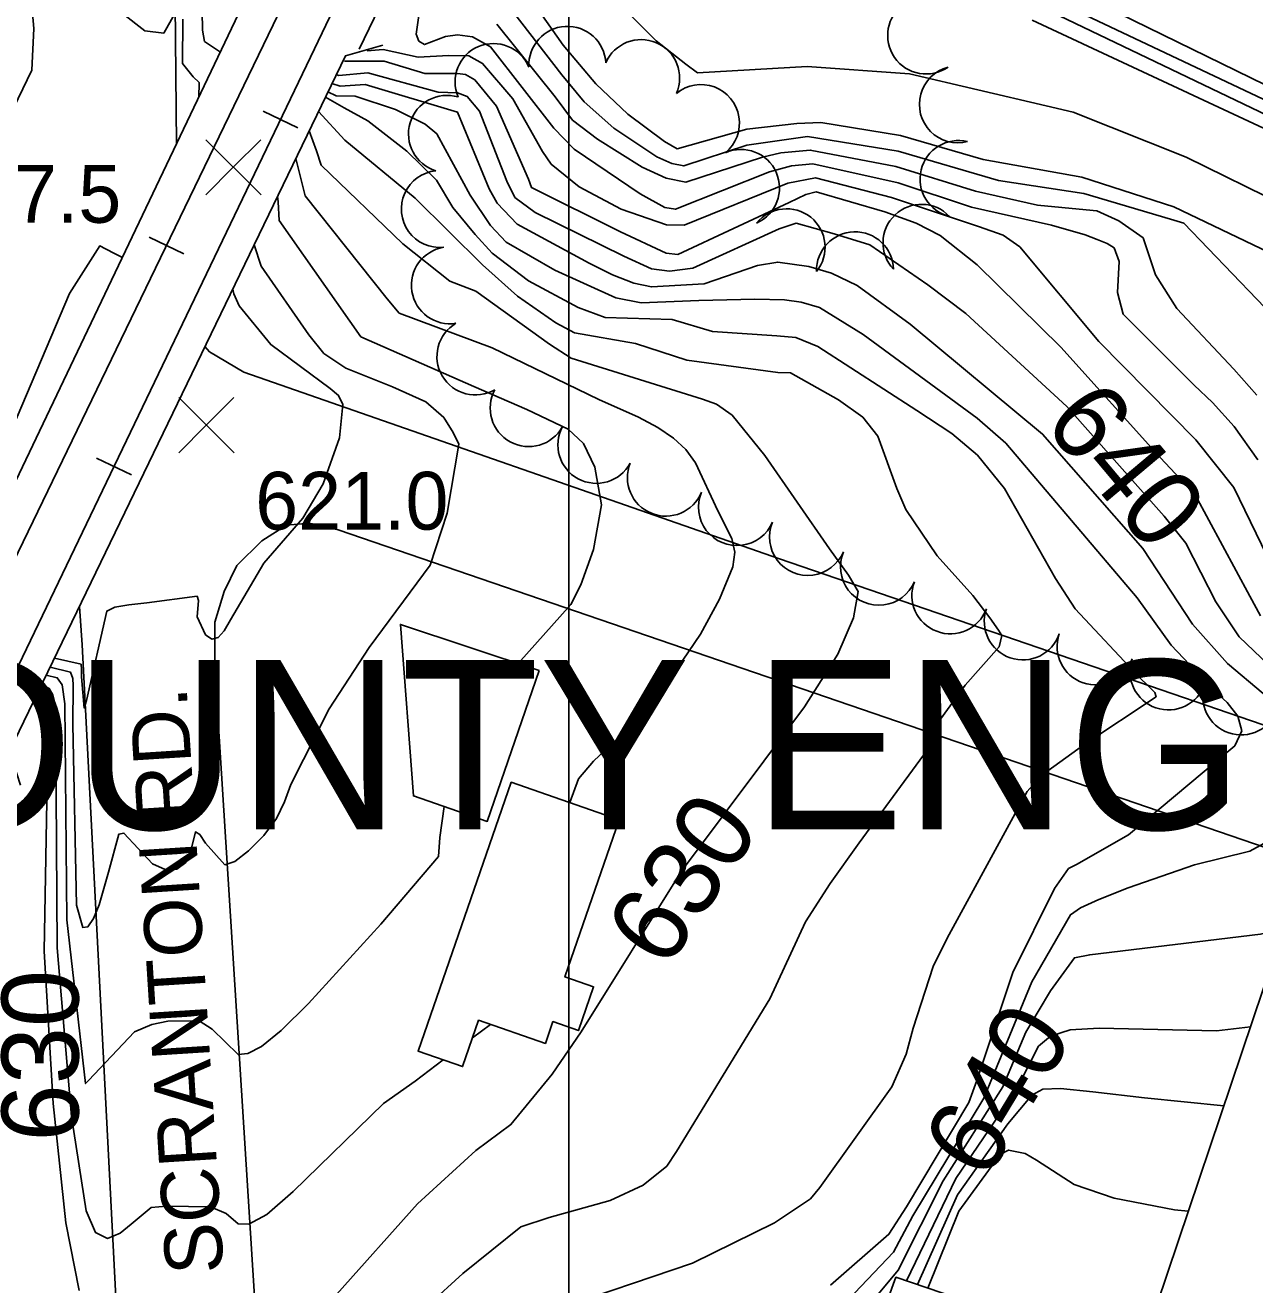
# Model space of a CAD drawing. Extents: x 79600 to 91800, y 75600 to 84400.
# Drawn here: x 85858.7 to 86178.2, y 83164.7 to 83492 of the extents above; entities that cross this region are included whole.
import ezdxf

# ---------------------------------------------------------------- set-up
doc = ezdxf.new("R2010")
doc.units = 0
for name, color, linetype in [('084-085$0$TI_CCLOGO', 7, 'Continuous'), ('084-090$0$BLDG', 7, 'Continuous'), ('084-090$0$BRIDGE', 7, 'Continuous'), ('084-090$0$GRID', 7, 'Continuous'), ('084-090$0$INDEX', 7, 'Continuous'), ('084-090$0$INDXLBL', 7, 'Continuous'), ('084-090$0$INTER', 7, 'Continuous'), ('084-090$0$ROAD', 7, 'Continuous'), ('084-090$0$ROAD-NAME', 7, 'Continuous'), ('084-090$0$RR', 7, 'Continuous'), ('084-090$0$SPOTMARK', 7, 'Continuous'), ('084-090$0$SPOTS', 7, 'Continuous'), ('084-090$0$TREES', 7, 'Continuous')]:
    doc.layers.add(name, color=color, linetype=linetype)

# ---------------------------------------------------------------- blocks, each defined once
blk = doc.blocks.new('084-090$0$RRTICK100')
blk.add_line((0, -5), (0, 5))
blk = doc.blocks.new('084-090$0$SPOTX')
at = {"layer": '084-090$0$SPOTMARK'}
for p, q in [((-0.37, 0.358), (0.351, -0.358)), ((-0.012, 0), (0.347, 0.358)), ((-0.012, 0), (-0.37, -0.358))]:
    blk.add_line(p, q, dxfattribs=at)

msp = doc.modelspace()

# ---------------------------------------------------------------- linework, layer by layer
at = {"layer": '084-090$0$BLDG'}
for points in [[(85992.31, 83324.27), (85956.22, 83336.26), (85959.59, 83291.68), (85978.8, 83285.08)], [(86013.09, 83285.51), (85998.96, 83244.68), (86006.4, 83242.11), (86002.47, 83230.74), (85995.85, 83233.04), (85993.89, 83227.39), (85976.54, 83233.39), (85972.37, 83221.35), (85960.82, 83225.35), (85985.01, 83295.23)], [(86224.34, 83075.53), (86129.86, 83106.71), (86139.29, 83136.6), (86144.4, 83134.8), (86185.95, 83257.94), (86257.98, 83232.87), (86252.75, 83215.38), (86269.8, 83209.06), (86238.46, 83115.5), (86230.85, 83119.44), (86223.17, 83099.76), (86231.07, 83097.06)], [(86054.44, 83082.5), (86084.95, 83166.63), (86116.71, 83155.83), (86085.13, 83070.45)]]:
    msp.add_lwpolyline(points, close=True, dxfattribs=at)
at = {"layer": '084-090$0$BRIDGE'}
for points in [[(85909.34, 83502.54), (85914.2, 83494.87), (85826.77, 83311.83), (85819.11, 83306.19)], [(85857.51, 83294.53), (85854.65, 83303.3), (85941.94, 83484.03), (85951.64, 83486.75)]]:
    msp.add_lwpolyline(points, dxfattribs=at)
at = {"layer": '084-090$0$GRID'}
msp.add_line((86000, 84000), (86000, 80000), dxfattribs=at)
at = {"layer": '084-090$0$INDEX'}
for points in [[(85904.6, 83500.73), (85904.82, 83490.64), (85905.36, 83487.73), (85909.47, 83484.96)], [(85979.42, 83503.33), (85998.17, 83479.04), (86003.94, 83472.05), (86011.67, 83465.22), (86022.86, 83457.79), (86026.7, 83456.02), (86029.83, 83455.41), (86046.24, 83460.77), (86062.03, 83463.07), (86085.56, 83459.23), (86111.65, 83451.56), (86133.81, 83448.22), (86156.32, 83441.58), (86159.76, 83440.54), (86185.08, 83414.22)], [(86013.8, 83496.71), (86022.71, 83487.89), (86030.34, 83481.8), (86033.37, 83479.59), (86061.94, 83481.23), (86088.48, 83479.31), (86123.96, 83471.02), (86130.98, 83469.37), (86160.41, 83457.63), (86186.07, 83445.04), (86199.66, 83438.94), (86222.97, 83432.17), (86243.45, 83423.53), (86273.73, 83413.51), (86310.11, 83400.69), (86323.95, 83396.41), (86329.94, 83394.31), (86334.65, 83391.85), (86341.49, 83382.89)], [(85899.66, 83493.51), (85899.63, 83481.99), (85902.39, 83478.57), (85903.94, 83477.02), (85903.84, 83473.18)], [(86120.32, 83493.27), (86201.43, 83455.42), (86220.08, 83448.32), (86258.58, 83430.31), (86302.65, 83413.83), (86333.49, 83404.91), (86341.89, 83402.22)], [(85939.57, 83479.11), (85940.26, 83478.91), (85947.73, 83479.61), (85966.06, 83474.56), (85971.06, 83474.4), (85973.61, 83473.46), (85976.77, 83469.58), (85983.89, 83451.44), (85985.99, 83447.21), (85991.26, 83443.31), (86014.25, 83431.91), (86021.48, 83428.64), (86026.13, 83428.08), (86032.18, 83428.8), (86054.6, 83439), (86059.05, 83440.54), (86068.91, 83437.78), (86078.2, 83434.9), (86093.24, 83424.5), (86103.14, 83417.07), (86129.4, 83392.86), (86154.66, 83364.37), (86160.29, 83357.34), (86168.04, 83342.09), (86174.16, 83333.04), (86183.64, 83323.91)], [(85932.5, 83464.48), (85934.39, 83459.35), (85935.65, 83455.62), (85956.85, 83435.15), (85969.1, 83425.41), (85975.8, 83422.85), (85994.93, 83409.1), (86000.61, 83405.41), (86034.72, 83394.74), (86038.31, 83393.47), (86042.42, 83390.62), (86050.87, 83380.12), (86067.73, 83355.87), (86072.64, 83349.06), (86075.18, 83344.83), (86073.94, 83338), (86069.89, 83328.49), (86061.25, 83314.8), (86029.24, 83272.18), (86003.2, 83230.37), (85995.69, 83219.4), (85984.92, 83206.31), (85975.83, 83199.6), (85960.63, 83185.74), (85939.62, 83162.11)], [(85883.98, 83431.61), (85882.14, 83432.55), (85879.57, 83433.85), (85878.1, 83434.59), (85870.24, 83422.22), (85853.02, 83381.63), (85847.4, 83371.63), (85849.06, 83364.88), (85849.65, 83359.73)], [(85872.72, 83163.17), (85869.32, 83180.76), (85865.97, 83211.81), (85863.64, 83251.37), (85864.53, 83300.04), (85864.37, 83311.6), (85863.47, 83315.3), (85861.65, 83317.8)], [(86185.74, 83257.33), (86179.65, 83255.74), (86135.32, 83250.43), (86131.34, 83249.64), (86125.16, 83241.02), (86118.72, 83230.33), (86112.78, 83216.12), (86097.23, 83191.67), (86085.56, 83168.46), (86070.22, 83150.05), (86058.41, 83123.76), (86052.69, 83110.68), (86046.58, 83099.69), (86033.94, 83082.63), (86032.64, 83080.28)]]:
    msp.add_lwpolyline(points, dxfattribs=at)
at = {"layer": '084-090$0$INTER'}
msp.add_line((85979.61, 83232.33), (85974.95, 83228.81), dxfattribs=at)
for points in [[(85945.5, 83485.76), (86001.86, 83602.33), (86051.93, 83706.74), (86084.32, 83776.43), (86106.49, 83826.51), (86119.5, 83856.77), (86121.47, 83864.93), (86117.63, 83863.68), (86110.02, 83855.73), (86101.62, 83845.3), (86089.15, 83826.68), (86071.48, 83794.06), (86056.75, 83771.07), (86033.4, 83739.23), (86026.45, 83729.59), (85999.93, 83683.31), (85994.87, 83669.61), (85969.83, 83622.77), (85966.42, 83616.73)], [(86119.9, 83506.38), (86257.24, 83439.09), (86297.68, 83422.12), (86346.23, 83408.45)], [(86116.78, 83502.84), (86243.98, 83442.72), (86265.24, 83432.61), (86297.56, 83420.02), (86344.78, 83406.37)], [(85990.87, 83497.57), (85998.5, 83486.74), (86006.97, 83476.74), (86015.3, 83468.85), (86024.83, 83461.73), (86028.13, 83459.86), (86046.22, 83464.96), (86059.18, 83466.41), (86065.45, 83466.68), (86086.14, 83463.25), (86107.67, 83457.03), (86133.24, 83452.45), (86157.15, 83444.78), (86188.09, 83429.91), (86203.13, 83424.42), (86225.28, 83419.24), (86283.32, 83401.25), (86312.05, 83391.51), (86324.35, 83387.33), (86327.09, 83385.83), (86333.53, 83372.02), (86339.46, 83361.48), (86344.7, 83352.81)], [(86121.14, 83497.45), (86202.32, 83458.57), (86260.42, 83432.12), (86297.44, 83417.92), (86334.2, 83407.03), (86348.65, 83402.28)], [(85897.54, 83494.85), (85894.72, 83489.88), (85889.8, 83490.51), (85883.91, 83495.06)], [(85960.97, 83494.48), (85960.29, 83489.66), (85960.98, 83487.82), (85962.47, 83486.92), (85967.95, 83489.01), (85971.04, 83489.48), (85974.95, 83488.91), (85979.59, 83486.31), (85996.09, 83465.23), (86001.4, 83459.7), (86018.5, 83448.16), (86024.89, 83444.59), (86027.68, 83444.12), (86052.14, 83453.81), (86057.86, 83455.38), (86063.41, 83455.9), (86085.58, 83451.02), (86104.63, 83444.69), (86125.36, 83440.01), (86134.14, 83437.45), (86137.29, 83436.3), (86139.83, 83435.23), (86141.65, 83434.08), (86142.97, 83430.55), (86142.55, 83422.46), (86143.97, 83416.83), (86162.45, 83398.46), (86167.22, 83393.89), (86172.88, 83387.64), (86178.96, 83379.04)], [(85981.3, 83492.26), (85996.39, 83473.33), (86000.95, 83467.3), (86007.46, 83462.36), (86019.02, 83455.06), (86025.26, 83452.19), (86030.42, 83451.18), (86050.31, 83457.67), (86055.08, 83458.77), (86062.72, 83459.49), (86084.97, 83455.21), (86105.65, 83448.8), (86121.72, 83445.22), (86134.38, 83443.99), (86137.18, 83443.72), (86142.84, 83441.1), (86149.17, 83436.66), (86152.4, 83427.11), (86157.95, 83418.38), (86172.73, 83402.57), (86178.72, 83395.84)], [(85947.6, 83485.29), (85951.7, 83485.68), (85960.84, 83483.65), (85968.68, 83484.09), (85974.04, 83484.01), (85977.59, 83482.03), (85985.44, 83472.86), (85993.16, 83459.13), (85995.43, 83455.81), (86002.64, 83449.94), (86013.57, 83444.12), (86025.33, 83440.1), (86029.96, 83440.01), (86056.85, 83450.89), (86064.09, 83452.32), (86083.8, 83447.18), (86106.42, 83439.61), (86112.79, 83437.41), (86117.13, 83434.38), (86137.64, 83409.75), (86162.88, 83384.23), (86172.73, 83371.8), (86185.72, 83345.09)], [(85941.68, 83482.63), (85951.97, 83482.58), (85962.57, 83479.36), (85971.05, 83479.43), (85973.13, 83479.12), (85975.6, 83477.74), (85981.22, 83470.87), (85989.47, 83451.93), (85990.29, 83449.78), (86013.39, 83438.3), (86025.31, 83432.71), (86028.32, 83432.41), (86057.22, 83445.84), (86061.57, 83447.98), (86064.27, 83448.67), (86082.12, 83443.44), (86090.22, 83440.48), (86096.42, 83437.28), (86106.11, 83429.68), (86127.8, 83408.31), (86153.71, 83379.56), (86162.69, 83369.95), (86176.88, 83343.59), (86179.65, 83338.5)], [(85937.41, 83474.64), (85939.52, 83473.62), (85944.49, 83473.5), (85954.94, 83470.05), (85962.63, 83466.25), (85965.65, 83463.75), (85974.38, 83447.75), (85979.62, 83439.94), (85983.67, 83435.54), (85996.36, 83428.3), (86012.23, 83421.15), (86018.81, 83419.77), (86033.75, 83420.41), (86048.27, 83420.78), (86056.03, 83420.56), (86060.37, 83419.98), (86065.08, 83418.58), (86076.44, 83411.59), (86106.07, 83389.88), (86113.53, 83383.32), (86147.66, 83343.13), (86156.46, 83330.83), (86167.74, 83319), (86171.03, 83315.98), (86173.83, 83312.42), (86174.8, 83308.6), (86173.03, 83304.75), (86145.36, 83281.6), (86131.87, 83273.87), (86129.82, 83272.81), (86126.16, 83267.62), (86115.37, 83245.78), (86105.95, 83217.73), (86103.9, 83212.06), (86087.68, 83184.92), (86083.14, 83177.8), (86067.98, 83164.55)], [(85938.44, 83476.78), (85940.6, 83476.09), (85947.03, 83476.51), (85971.07, 83469.37), (85979.29, 83449.45), (85981.38, 83445.68), (85986.59, 83440.28), (86005.3, 83430.11), (86011.32, 83427.11), (86016.86, 83424.9), (86021.42, 83423.94), (86035.18, 83424.74), (86049.04, 83429.51), (86054.24, 83430.38), (86062.33, 83429.22), (86068.22, 83427.49), (86074.93, 83424.35), (86088.68, 83414.25), (86123.07, 83385.71), (86149.07, 83355.94), (86162.05, 83336.3), (86171.07, 83326.09), (86189.63, 83310.49)], [(85936.76, 83473.29), (85941.64, 83470.48), (85947.75, 83467.08), (85957.93, 83459.22), (85965.59, 83451.7), (85969.86, 83444.62), (85975.63, 83437.55), (85980.09, 83432.71), (85989.51, 83425.51), (86002.41, 83418.56), (86009.38, 83416), (86026.81, 83415.44), (86037.3, 83412.34), (86054, 83411.24), (86058.98, 83410.79), (86064.71, 83408.44), (86090.43, 83391.81), (86099.48, 83385.88), (86106.18, 83380.21), (86113.2, 83371.53), (86126.45, 83348.21), (86131.57, 83340.29), (86148.04, 83322.62), (86150.71, 83320.11), (86152.23, 83318.58), (86152.57, 83317.48), (86133.8, 83305), (86122.89, 83297.07), (86119.09, 83292.84), (86098.29, 83254.74), (86094.6, 83247.37), (86089.47, 83231.31), (86087.66, 83224.62), (86083.89, 83216.12), (86065.19, 83189.92), (86062.79, 83187.01), (86053.43, 83180.81), (86032.11, 83170.31), (85995.8, 83158.02)], [(85934.93, 83469.5), (85941.79, 83462.05), (85960.06, 83447.02), (85977.55, 83429.66), (85986.67, 83421.54), (85996.57, 83414.62), (86001.49, 83412.01), (86017.26, 83409.23), (86030.62, 83404.88), (86054.27, 83401.74), (86057.61, 83401.6), (86070.02, 83394.61), (86076.34, 83390.09), (86080.25, 83385.21), (86085.21, 83371.57), (86087.58, 83366.08), (86095.69, 83354.08), (86104.95, 83343.74), (86109.35, 83337.98), (86111.63, 83334.75), (86112.5, 83333.37), (86111.75, 83330.45), (86102.92, 83320.46), (86095.85, 83310.66), (86092.15, 83302.26), (86075.38, 83279.51), (86067.91, 83268.97), (86061.43, 83258.97), (86052.19, 83238.97), (86027.96, 83199.34), (86025.45, 83195.53), (86019.27, 83190.53), (86010.75, 83186.54), (85994.88, 83182.18), (85987.47, 83179.72), (85972.44, 83167.64), (85963.5, 83159.46)], [(85929.04, 83457.31), (85930.28, 83452.47), (85931.46, 83447.64), (85952.81, 83420.81), (85955.91, 83417.12), (85980.09, 83408.11), (86007.77, 83394.7), (86018.11, 83390.07), (86023.14, 83387.4), (86027.19, 83384.67), (86030.35, 83381.71), (86032.86, 83378.27), (86038.73, 83365.78), (86042.35, 83358.59), (86043.11, 83355.06), (86042.62, 83351.22), (86039.12, 83342.84), (86034.18, 83333.71), (86026.46, 83322.35), (86016.92, 83310.7), (86006.37, 83300.75), (86002.49, 83296.15), (86000.23, 83289.96)], [(85924.31, 83447.52), (85924.45, 83446.03), (85924.74, 83441.24), (85945.95, 83410.97), (85975.26, 83398.11), (85989.06, 83392.12), (85999.82, 83386.95), (86003.77, 83383.28), (86006.7, 83377.1), (86008.46, 83367.35), (86006.41, 83355.72), (86003.08, 83346.56), (86000.47, 83341.43), (85986.81, 83326.1)], [(85918.2, 83434.86), (85920.07, 83429.3), (85932.4, 83411.47), (85936.34, 83406.67), (85942.06, 83402.82), (85954.17, 83398), (85962.82, 83394.05), (85967.53, 83390.01), (85969.96, 83386.1), (85971.42, 83383.13), (85968.36, 83365.17), (85963.96, 83351.62), (85948.14, 83330.24), (85937.73, 83314.29), (85927.77, 83294.65), (85926.12, 83290.12), (85924.01, 83285.86), (85920.7, 83281.44), (85916.78, 83277.43), (85913.18, 83274.69), (85910.58, 83273.83), (85905.6, 83279.4), (85904.1, 83281.7), (85902.98, 83282.36), (85901.74, 83277.46), (85900.49, 83274.41), (85898.16, 83272.7), (85895.1, 83272.58), (85891.84, 83274.08), (85884.39, 83282.04), (85883.05, 83281.73), (85880.37, 83271.85), (85877.96, 83263.37), (85876.5, 83259.87), (85875.02, 83257.68), (85873.72, 83257.5), (85872.06, 83263.28), (85871.14, 83310.25), (85871.17, 83320.39), (85871.09, 83322.2), (85870.47, 83323.89), (85865.2, 83325.15)], [(85912.65, 83423.38), (85912.92, 83422.19), (85914.32, 83419.02), (85922.53, 83408.96), (85937.95, 83397.53), (85940.14, 83395.75), (85941.29, 83393.41), (85940.36, 83384.72), (85936.13, 83372.78), (85930.87, 83363.86), (85920.72, 83352.14), (85912.11, 83337.49), (85910.45, 83334.6), (85908.87, 83332.83), (85907.26, 83332.45), (85905.58, 83333.55), (85903.38, 83338.23), (85903.74, 83342.5), (85903.41, 83343.58), (85890.35, 83341.86), (85885.69, 83341.38), (85882, 83340.76), (85879.91, 83339.74), (85874.66, 83316.49), (85874.09, 83314.51), (85873.35, 83322.67), (85873.34, 83324.51), (85873.28, 83325.91), (85866.34, 83327.5)], [(85967.57, 83288.94), (85966.44, 83280.9), (85966.11, 83275.94), (85951.12, 83258.34), (85932.31, 83237.73), (85925.21, 83230.75), (85920.14, 83226.61), (85916.6, 83224.74), (85914.09, 83224.55), (85907.29, 83231.07), (85903.96, 83233.24), (85895.8, 83233.17), (85891.6, 83232.34), (85887.18, 83230.36), (85875.2, 83217.71), (85874.44, 83216.93), (85869.53, 83259.49), (85869, 83315.66), (85868.38, 83320.6), (85867.06, 83322.41), (85864.21, 83323.09)], [(85967.37, 83223.08), (85960.03, 83217.54), (85951.87, 83211.75), (85928.33, 83188.87), (85921.51, 83182.91), (85916.86, 83180.39), (85914.03, 83180.51), (85910.94, 83183.19), (85906.88, 83184.93), (85895.46, 83185.08), (85891.48, 83184.77), (85886.3, 83180.42), (85883.42, 83178.05), (85880.11, 83176.72), (85877, 83178.26), (85874.61, 83183.87), (85870.77, 83208.37), (85867.02, 83252.19), (85866.74, 83305.63), (85866.61, 83315.13), (85865.92, 83317.95), (85864.97, 83319.64), (85863.02, 83320.64)], [(86183.43, 83280.85), (86176.87, 83277.31), (86162.5, 83273.79), (86145.34, 83267.77), (86137.7, 83264.79), (86132.92, 83262.64), (86130.32, 83260.83), (86120.26, 83243.4), (86107.81, 83213.2), (86089.36, 83182.56), (86084.35, 83173.13), (86070.83, 83158.9)], [(86177.08, 83231.67), (86168.27, 83230.67), (86137.76, 83231.33), (86130.21, 83230.93), (86125.12, 83229.25), (86122, 83226.66), (86116.19, 83215.32), (86100.57, 83192.27), (86087.7, 83165.7)], [(86170.17, 83211.18), (86149.51, 83213.23), (86136.09, 83214.8), (86127.69, 83215.69), (86123.14, 83215.52), (86120.28, 83213.95), (86114.04, 83206.46), (86100.93, 83188.04), (86090.56, 83164.72)], [(86160.92, 83183.76), (86157.37, 83184.19), (86141.69, 83187.17), (86131.3, 83190.7), (86121.5, 83197.06), (86118.5, 83198.76), (86114.24, 83199.67), (86112.05, 83198.53), (86101.29, 83183.81), (86093.21, 83163.82)]]:
    msp.add_lwpolyline(points, dxfattribs=at)
at = {"layer": '084-090$0$ROAD'}
for points in [[(85870.09, 83943.57), (85867.42, 83869.56), (85865.41, 83823.23), (85863.96, 83782.46), (85863.11, 83743.54), (85859.01, 83596.06), (85859.01, 83533.84), (85859.93, 83503.13), (85860.97, 83491.1), (85860.46, 83480.29), (85853.35, 83465.55)], [(85898.04, 83461.03), (85896.01, 83679.18), (85898.86, 83828.65), (85901.63, 83923.01), (85903.35, 83943.6)], [(86431.68, 83223.82), (86267.71, 83280.21), (86054.7, 83353.29), (85915.58, 83401.79), (85906.58, 83407.1), (85905.43, 83408.43)], [(86319.76, 82887.35), (86421.65, 83169.03), (86422.2, 83175.68), (86420.87, 83184.77), (86416.94, 83192.45), (86404.18, 83202.67), (86273.91, 83246.46), (85940.07, 83360.81), (85932.64, 83362.59), (85926.63, 83362.06), (85920.18, 83357.98), (85913.76, 83351.59), (85910.43, 83344.77), (85908.04, 83336.87), (85908.01, 83324.98), (85918.99, 83150.63)], [(85854.37, 82644.22), (85870.07, 82648.7), (85882.23, 82652.68), (85891.15, 82655.7), (85901, 82659.04), (85904.84, 82660.93), (85909.29, 82664.22), (85910.94, 82668.4), (85911.33, 82676.28), (85899.4, 82883.5), (85882.87, 83149.66), (85873.52, 83330.97), (85872.83, 83340.93)]]:
    msp.add_lwpolyline(points, dxfattribs=at)
at = {"layer": '084-090$0$RR'}
for points in [[(86153.28, 83943.88), (85933.9, 83485.8), (85758.12, 83119.71), (85690.49, 82979.78), (85674.9, 82948.29), (85659.44, 82919.26), (85642.77, 82887.91), (85628.81, 82863.07), (85611.2, 82832.49), (85591.44, 82800.8), (85571.68, 82769.57), (85544.13, 82730.24), (85511.37, 82685.91), (85471.43, 82634.57), (85256.44, 82378.02), (85218.73, 82334.88), (85191.53, 82306.51), (85164.47, 82279.53), (85141.37, 82258.31), (85109.84, 82229.74), (85084.12, 82208.03), (85052.41, 82183.17), (85018.39, 82157.2), (85000, 82144.89)], [(86139.68, 83943.87), (86090.93, 83842.75), (85923.18, 83492.02), (85725.74, 83083.88), (85678.84, 82986.92), (85656.12, 82942.7), (85643.25, 82917.41), (85629, 82890.71), (85615.33, 82867.42), (85596.8, 82836.67), (85573.71, 82798.77), (85557.74, 82774.06), (85536.59, 82743.44), (85505.99, 82699.75), (85477.03, 82661.95), (85312.39, 82465.02), (85221.12, 82358.37), (85190.73, 82324.72), (85165.51, 82299.46), (85143.33, 82278.71), (85113.8, 82251.24), (85078.9, 82221.26)]]:
    msp.add_lwpolyline(points, dxfattribs=at)
at = {"layer": '084-090$0$TREES'}
for centre, start, end in [((86092.83, 83489.28), 124.7523, 304.7523), ((86179.15, 83490.32), 333.8344, 153.8344), ((85999.61, 83481.64), 3.1246, 183.1246), ((86018.77, 83478.21), 336.6163, 156.6163), ((85980.41, 83477.19), 22.9478, 202.9478), ((86101.06, 83471.38), 104.6073, 284.6073), ((86034.31, 83466.53), 309.5003, 129.5003), ((85968.32, 83463.72), 73.2588, 253.2588), ((86101.23, 83451.99), 76.4267, 256.4267), ((86044.72, 83449.67), 293.9125, 113.9125), ((85966.46, 83444.19), 95.8339, 275.8339), ((86091.61, 83435.4), 43.3373, 223.3373), ((86056.56, 83434.25), 321.115, 141.115), ((86074.34, 83428.26), 1.6167, 181.6167), ((85969.07, 83424.37), 99.1763, 279.1763), ((85975.72, 83405.87), 120.3699, 300.3699), ((85989.55, 83392.45), 151.3195, 331.3195), ((86007.13, 83382.91), 151.7283, 331.7283), ((86025.2, 83374.39), 157.7857, 337.7857), ((86043.67, 83366.74), 157.196, 337.196), ((86062.11, 83358.99), 157.196, 337.196), ((86080.55, 83351.23), 157.196, 337.196), ((86099.11, 83343.81), 159.2332, 339.2332), ((86117.92, 83337.02), 161.0609, 341.0609), ((86136.84, 83330.53), 161.0609, 341.0609), ((86155.76, 83324.04), 161.0609, 341.0609), ((86174.67, 83317.55), 161.0609, 341.0609)]:
    msp.add_arc(centre, 10, start, end, dxfattribs=at)

# ---------------------------------------------------------------- block references
at = {"layer": '084-090$0$RR'}
for p, rotation in [((85925.09, 83467.47), -115.64810318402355), ((85895.44, 83434.68), -115.81558312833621), ((85881.81, 83377.32), -115.64810318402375)]:
    msp.add_blockref('084-090$0$RRTICK100', p, dxfattribs=dict(at, rotation=rotation))
at = {"layer": '084-090$0$SPOTS', "xscale": 20, "yscale": 20}
for p in [(85913.03, 83455.03), (85906.04, 83388.03)]:
    msp.add_blockref('084-090$0$SPOTX', p, dxfattribs=at)

# ---------------------------------------------------------------- texts
at = {"layer": '084-085$0$TI_CCLOGO'}
msp.add_text('CUYAHOGA COUNTY ENGINEER', height=44, dxfattribs=at).set_placement((85430, 83283))
at = {"layer": '084-090$0$INDXLBL'}
for s, rotation, p in [('640', 310.0414, (86122.86, 83388.41)), ('630', 56.2994, (86025.25, 83246.17)), ('630', 90, (85872.6, 83201.89)), ('640', 58.8049, (86108.2, 83191.16))]:
    msp.add_text(s, height=20, rotation=rotation, dxfattribs=at).set_placement(p)
at = {"layer": '084-090$0$ROAD-NAME'}
msp.add_text('SCRANTON RD.', height=15, rotation=93.6338, dxfattribs=at).set_placement((85910.34, 83167.87))
at = {"layer": '084-090$0$SPOTS'}
for s, p in [('647.5', (85833.5, 83440.62)), ('621.0', (85918.5, 83360.89))]:
    msp.add_text(s, height=15, dxfattribs=at).set_placement(p)

doc.saveas('drawing.dxf')
